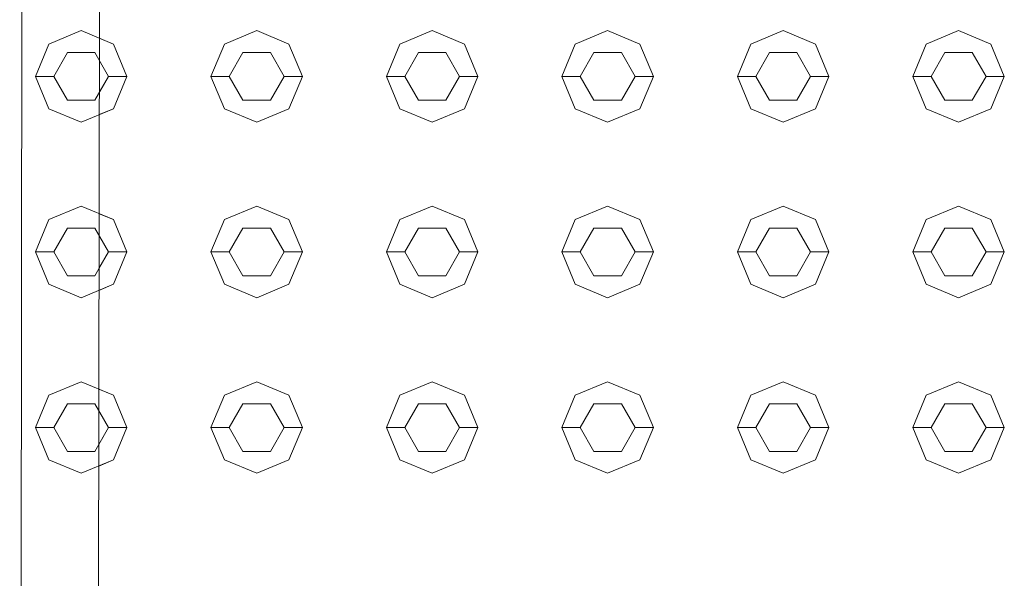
# Model space of a CAD drawing. Header units: millimetres. Extents: x 321 to 585, y -277 to 9.
# Tile 802 of 1056: x 344.364 to 344.903, y -16.035 to -15.73. Entities that reach past the tile are written whole.
import ezdxf

# ---------------------------------------------------------------- set-up
doc = ezdxf.new("R2010")
doc.units = ezdxf.units.MM
doc.header["$MEASUREMENT"] = 0
doc.layers.add('IFC-Elemento construtivo genérico-Contorno', color=253, linetype='Continuous', lineweight=5)
doc.layers.add('IFC-Porta-Contorno', color=142, linetype='Continuous', lineweight=5)

msp = doc.modelspace()

# ---------------------------------------------------------------- linework, layer by layer
at = {"layer": 'IFC-Elemento construtivo genérico-Contorno', "lineweight": 5}
for p, q in [((344.38007, -15.74309), (344.39775, -15.73576)), ((344.39775, -15.73576), (344.41543, -15.74309)), ((344.47607, -15.74309), (344.49375, -15.73576)), ((344.47607, -15.74309), (344.49375, -15.73576)), ((344.49375, -15.73576), (344.51143, -15.74309)), ((344.49375, -15.73576), (344.51143, -15.74309)), ((344.57207, -15.74309), (344.58975, -15.73576)), ((344.57207, -15.74309), (344.58975, -15.73576)), ((344.58975, -15.73576), (344.60743, -15.74309)), ((344.58975, -15.73576), (344.60743, -15.74309)), ((344.66807, -15.74309), (344.68575, -15.73576)), ((344.66807, -15.74309), (344.68575, -15.73576)), ((344.68575, -15.73576), (344.70343, -15.74309)), ((344.68575, -15.73576), (344.70343, -15.74309)), ((344.76407, -15.74309), (344.78175, -15.73576)), ((344.76407, -15.74309), (344.78175, -15.73576)), ((344.78175, -15.73576), (344.79943, -15.74309)), ((344.78175, -15.73576), (344.79943, -15.74309)), ((344.86007, -15.74309), (344.87775, -15.73576)), ((344.86007, -15.74309), (344.87775, -15.73576)), ((344.87775, -15.73576), (344.89543, -15.74309)), ((344.87775, -15.73576), (344.89543, -15.74309)), ((344.37275, -15.76076), (344.38007, -15.74309)), ((344.40766, -15.73987), (344.41543, -15.74309)), ((344.41543, -15.74309), (344.42275, -15.76076)), ((344.41543, -15.74309), (344.42275, -15.76076)), ((344.46875, -15.76076), (344.47607, -15.74309)), ((344.46875, -15.76076), (344.47607, -15.74309)), ((344.51143, -15.74309), (344.51875, -15.76076)), ((344.51143, -15.74309), (344.51875, -15.76076)), ((344.56475, -15.76076), (344.57207, -15.74309)), ((344.56475, -15.76076), (344.57207, -15.74309)), ((344.60743, -15.74309), (344.61475, -15.76076)), ((344.60743, -15.74309), (344.61475, -15.76076)), ((344.66075, -15.76076), (344.66807, -15.74309)), ((344.66075, -15.76076), (344.66807, -15.74309)), ((344.70343, -15.74309), (344.71075, -15.76076)), ((344.70343, -15.74309), (344.71075, -15.76076)), ((344.75675, -15.76076), (344.76407, -15.74309)), ((344.75675, -15.76076), (344.76407, -15.74309)), ((344.79943, -15.74309), (344.80675, -15.76076)), ((344.79943, -15.74309), (344.80675, -15.76076)), ((344.85275, -15.76076), (344.86007, -15.74309)), ((344.85275, -15.76076), (344.86007, -15.74309)), ((344.89543, -15.74309), (344.90275, -15.76076)), ((344.89543, -15.74309), (344.90275, -15.76076)), ((344.38275, -15.76076), (344.39025, -15.74778)), ((344.39025, -15.74778), (344.40525, -15.74778)), ((344.40525, -15.74778), (344.41275, -15.76076)), ((344.47875, -15.76076), (344.48625, -15.74778)), ((344.47875, -15.76076), (344.48625, -15.74778)), ((344.48625, -15.74778), (344.50125, -15.74778)), ((344.48625, -15.74778), (344.50125, -15.74778)), ((344.50125, -15.74778), (344.50875, -15.76076)), ((344.50125, -15.74778), (344.50875, -15.76076)), ((344.57475, -15.76076), (344.58225, -15.74778)), ((344.57475, -15.76076), (344.58225, -15.74778)), ((344.58225, -15.74778), (344.59725, -15.74778)), ((344.58225, -15.74778), (344.59725, -15.74778)), ((344.59725, -15.74778), (344.60475, -15.76076)), ((344.59725, -15.74778), (344.60475, -15.76076)), ((344.67075, -15.76076), (344.67825, -15.74778)), ((344.67075, -15.76076), (344.67825, -15.74778)), ((344.67825, -15.74778), (344.69325, -15.74778)), ((344.67825, -15.74778), (344.69325, -15.74778)), ((344.69325, -15.74778), (344.70075, -15.76076)), ((344.69325, -15.74778), (344.70075, -15.76076)), ((344.76675, -15.76076), (344.77425, -15.74778)), ((344.76675, -15.76076), (344.77425, -15.74778)), ((344.77425, -15.74778), (344.78925, -15.74778)), ((344.77425, -15.74778), (344.78925, -15.74778)), ((344.78925, -15.74778), (344.79675, -15.76076)), ((344.78925, -15.74778), (344.79675, -15.76076)), ((344.86275, -15.76076), (344.87025, -15.74778)), ((344.86275, -15.76076), (344.87025, -15.74778)), ((344.87025, -15.74778), (344.88525, -15.74778)), ((344.87025, -15.74778), (344.88525, -15.74778)), ((344.88525, -15.74778), (344.89275, -15.76076)), ((344.88525, -15.74778), (344.89275, -15.76076)), ((344.40764, -15.75192), (344.41275, -15.76076)), ((344.37275, -15.76076), (344.38275, -15.76076)), ((344.37275, -15.76076), (344.38007, -15.77845)), ((344.38275, -15.76076), (344.39025, -15.77376)), ((344.40525, -15.77376), (344.41275, -15.76076)), ((344.40762, -15.76965), (344.41275, -15.76076)), ((344.41275, -15.76076), (344.42275, -15.76076)), ((344.41275, -15.76076), (344.42275, -15.76076)), ((344.41543, -15.77845), (344.42275, -15.76076)), ((344.41543, -15.77845), (344.42275, -15.76076)), ((344.46875, -15.76076), (344.47875, -15.76076)), ((344.46875, -15.76076), (344.47607, -15.77845)), ((344.46875, -15.76076), (344.47875, -15.76076)), ((344.46875, -15.76076), (344.47607, -15.77845)), ((344.47875, -15.76076), (344.48625, -15.77376)), ((344.47875, -15.76076), (344.48625, -15.77376)), ((344.50125, -15.77376), (344.50875, -15.76076)), ((344.50125, -15.77376), (344.50875, -15.76076)), ((344.50875, -15.76076), (344.51875, -15.76076)), ((344.50875, -15.76076), (344.51875, -15.76076)), ((344.51143, -15.77845), (344.51875, -15.76076)), ((344.51143, -15.77845), (344.51875, -15.76076)), ((344.56475, -15.76076), (344.57475, -15.76076)), ((344.56475, -15.76076), (344.57207, -15.77845)), ((344.56475, -15.76076), (344.57475, -15.76076)), ((344.56475, -15.76076), (344.57207, -15.77845)), ((344.57475, -15.76076), (344.58225, -15.77376)), ((344.57475, -15.76076), (344.58225, -15.77376)), ((344.59725, -15.77376), (344.60475, -15.76076)), ((344.59725, -15.77376), (344.60475, -15.76076)), ((344.60475, -15.76076), (344.61475, -15.76076)), ((344.60475, -15.76076), (344.61475, -15.76076)), ((344.60743, -15.77845), (344.61475, -15.76076)), ((344.60743, -15.77845), (344.61475, -15.76076)), ((344.66075, -15.76076), (344.67075, -15.76076)), ((344.66075, -15.76076), (344.66807, -15.77845)), ((344.66075, -15.76076), (344.67075, -15.76076)), ((344.66075, -15.76076), (344.66807, -15.77845)), ((344.67075, -15.76076), (344.67825, -15.77376)), ((344.67075, -15.76076), (344.67825, -15.77376)), ((344.69325, -15.77376), (344.70075, -15.76076)), ((344.69325, -15.77376), (344.70075, -15.76076)), ((344.70075, -15.76076), (344.71075, -15.76076)), ((344.70075, -15.76076), (344.71075, -15.76076)), ((344.70343, -15.77845), (344.71075, -15.76076)), ((344.70343, -15.77845), (344.71075, -15.76076)), ((344.75675, -15.76076), (344.76675, -15.76076)), ((344.75675, -15.76076), (344.76407, -15.77845)), ((344.75675, -15.76076), (344.76675, -15.76076)), ((344.75675, -15.76076), (344.76407, -15.77845)), ((344.76675, -15.76076), (344.77425, -15.77376)), ((344.76675, -15.76076), (344.77425, -15.77376)), ((344.78925, -15.77376), (344.79675, -15.76076)), ((344.78925, -15.77376), (344.79675, -15.76076)), ((344.79675, -15.76076), (344.80675, -15.76076)), ((344.79675, -15.76076), (344.80675, -15.76076)), ((344.79943, -15.77845), (344.80675, -15.76076)), ((344.79943, -15.77845), (344.80675, -15.76076)), ((344.85275, -15.76076), (344.86275, -15.76076)), ((344.85275, -15.76076), (344.86007, -15.77845)), ((344.85275, -15.76076), (344.86275, -15.76076)), ((344.85275, -15.76076), (344.86007, -15.77845)), ((344.86275, -15.76076), (344.87025, -15.77376)), ((344.86275, -15.76076), (344.87025, -15.77376)), ((344.88525, -15.77376), (344.89275, -15.76076)), ((344.88525, -15.77376), (344.89275, -15.76076)), ((344.89275, -15.76076), (344.90275, -15.76076)), ((344.89275, -15.76076), (344.90275, -15.76076)), ((344.89543, -15.77845), (344.90275, -15.76076)), ((344.89543, -15.77845), (344.90275, -15.76076)), ((344.39025, -15.77376), (344.40525, -15.77376)), ((344.48625, -15.77376), (344.50125, -15.77376)), ((344.48625, -15.77376), (344.50125, -15.77376)), ((344.58225, -15.77376), (344.59725, -15.77376)), ((344.58225, -15.77376), (344.59725, -15.77376)), ((344.67825, -15.77376), (344.69325, -15.77376)), ((344.67825, -15.77376), (344.69325, -15.77376)), ((344.77425, -15.77376), (344.78925, -15.77376)), ((344.77425, -15.77376), (344.78925, -15.77376)), ((344.87025, -15.77376), (344.88525, -15.77376)), ((344.87025, -15.77376), (344.88525, -15.77376)), ((344.38007, -15.77845), (344.39775, -15.78576)), ((344.39775, -15.78576), (344.41543, -15.77845)), ((344.4076, -15.78169), (344.41543, -15.77845)), ((344.47607, -15.77845), (344.49375, -15.78576)), ((344.47607, -15.77845), (344.49375, -15.78576)), ((344.49375, -15.78576), (344.51143, -15.77845)), ((344.49375, -15.78576), (344.51143, -15.77845)), ((344.57207, -15.77845), (344.58975, -15.78576)), ((344.57207, -15.77845), (344.58975, -15.78576)), ((344.58975, -15.78576), (344.60743, -15.77845)), ((344.58975, -15.78576), (344.60743, -15.77845)), ((344.66807, -15.77845), (344.68575, -15.78576)), ((344.66807, -15.77845), (344.68575, -15.78576)), ((344.68575, -15.78576), (344.70343, -15.77845)), ((344.68575, -15.78576), (344.70343, -15.77845)), ((344.76407, -15.77845), (344.78175, -15.78576)), ((344.76407, -15.77845), (344.78175, -15.78576)), ((344.78175, -15.78576), (344.79943, -15.77845)), ((344.78175, -15.78576), (344.79943, -15.77845)), ((344.86007, -15.77845), (344.87775, -15.78576)), ((344.86007, -15.77845), (344.87775, -15.78576)), ((344.87775, -15.78576), (344.89543, -15.77845)), ((344.87775, -15.78576), (344.89543, -15.77845)), ((344.38007, -15.83909), (344.39775, -15.83177)), ((344.39775, -15.83177), (344.41543, -15.83909)), ((344.40753, -15.83582), (344.41543, -15.83909)), ((344.47607, -15.83909), (344.49375, -15.83177)), ((344.47607, -15.83909), (344.49375, -15.83177)), ((344.49375, -15.83177), (344.51143, -15.83909)), ((344.49375, -15.83177), (344.51143, -15.83909)), ((344.57207, -15.83909), (344.58975, -15.83177)), ((344.57207, -15.83909), (344.58975, -15.83177)), ((344.58975, -15.83177), (344.60743, -15.83909)), ((344.58975, -15.83177), (344.60743, -15.83909)), ((344.66807, -15.83909), (344.68575, -15.83177)), ((344.66807, -15.83909), (344.68575, -15.83177)), ((344.68575, -15.83177), (344.70343, -15.83909)), ((344.68575, -15.83177), (344.70343, -15.83909)), ((344.76407, -15.83909), (344.78175, -15.83177)), ((344.76407, -15.83909), (344.78175, -15.83177)), ((344.78175, -15.83177), (344.79943, -15.83909)), ((344.78175, -15.83177), (344.79943, -15.83909)), ((344.86007, -15.83909), (344.87775, -15.83177)), ((344.86007, -15.83909), (344.87775, -15.83177)), ((344.87775, -15.83177), (344.89543, -15.83909)), ((344.87775, -15.83177), (344.89543, -15.83909)), ((344.37275, -15.85677), (344.38007, -15.83909)), ((344.41543, -15.83909), (344.42275, -15.85677)), ((344.41543, -15.83909), (344.42275, -15.85677)), ((344.46875, -15.85677), (344.47607, -15.83909)), ((344.46875, -15.85677), (344.47607, -15.83909)), ((344.51143, -15.83909), (344.51875, -15.85677)), ((344.51143, -15.83909), (344.51875, -15.85677)), ((344.56475, -15.85677), (344.57207, -15.83909)), ((344.56475, -15.85677), (344.57207, -15.83909)), ((344.60743, -15.83909), (344.61475, -15.85677)), ((344.60743, -15.83909), (344.61475, -15.85677)), ((344.66075, -15.85677), (344.66807, -15.83909)), ((344.66075, -15.85677), (344.66807, -15.83909)), ((344.70343, -15.83909), (344.71075, -15.85677)), ((344.70343, -15.83909), (344.71075, -15.85677)), ((344.75675, -15.85677), (344.76407, -15.83909)), ((344.75675, -15.85677), (344.76407, -15.83909)), ((344.79943, -15.83909), (344.80675, -15.85677)), ((344.79943, -15.83909), (344.80675, -15.85677)), ((344.85275, -15.85677), (344.86007, -15.83909)), ((344.85275, -15.85677), (344.86007, -15.83909)), ((344.89543, -15.83909), (344.90275, -15.85677)), ((344.89543, -15.83909), (344.90275, -15.85677)), ((344.38275, -15.85677), (344.39025, -15.84378)), ((344.39025, -15.84378), (344.40525, -15.84378)), ((344.40525, -15.84378), (344.41275, -15.85677)), ((344.47875, -15.85677), (344.48625, -15.84378)), ((344.47875, -15.85677), (344.48625, -15.84378)), ((344.48625, -15.84378), (344.50125, -15.84378)), ((344.48625, -15.84378), (344.50125, -15.84378)), ((344.50125, -15.84378), (344.50875, -15.85677)), ((344.50125, -15.84378), (344.50875, -15.85677)), ((344.57475, -15.85677), (344.58225, -15.84378)), ((344.57475, -15.85677), (344.58225, -15.84378)), ((344.58225, -15.84378), (344.59725, -15.84378)), ((344.58225, -15.84378), (344.59725, -15.84378)), ((344.59725, -15.84378), (344.60475, -15.85677)), ((344.59725, -15.84378), (344.60475, -15.85677)), ((344.67075, -15.85677), (344.67825, -15.84378)), ((344.67075, -15.85677), (344.67825, -15.84378)), ((344.67825, -15.84378), (344.69325, -15.84378)), ((344.67825, -15.84378), (344.69325, -15.84378)), ((344.69325, -15.84378), (344.70075, -15.85677)), ((344.69325, -15.84378), (344.70075, -15.85677)), ((344.76675, -15.85677), (344.77425, -15.84378)), ((344.76675, -15.85677), (344.77425, -15.84378)), ((344.77425, -15.84378), (344.78925, -15.84378)), ((344.77425, -15.84378), (344.78925, -15.84378)), ((344.78925, -15.84378), (344.79675, -15.85677)), ((344.78925, -15.84378), (344.79675, -15.85677)), ((344.86275, -15.85677), (344.87025, -15.84378)), ((344.86275, -15.85677), (344.87025, -15.84378)), ((344.87025, -15.84378), (344.88525, -15.84378)), ((344.87025, -15.84378), (344.88525, -15.84378)), ((344.88525, -15.84378), (344.89275, -15.85677)), ((344.88525, -15.84378), (344.89275, -15.85677)), ((344.40752, -15.84771), (344.41275, -15.85677)), ((344.37275, -15.85677), (344.38275, -15.85677)), ((344.37275, -15.85677), (344.38007, -15.87445)), ((344.38275, -15.85677), (344.39025, -15.86976)), ((344.40525, -15.86976), (344.41275, -15.85677)), ((344.40749, -15.86587), (344.41275, -15.85677)), ((344.41275, -15.85677), (344.42275, -15.85677)), ((344.41275, -15.85677), (344.42275, -15.85677)), ((344.41543, -15.87445), (344.42275, -15.85677)), ((344.41543, -15.87445), (344.42275, -15.85677)), ((344.46875, -15.85677), (344.47875, -15.85677)), ((344.46875, -15.85677), (344.47607, -15.87445)), ((344.46875, -15.85677), (344.47875, -15.85677)), ((344.46875, -15.85677), (344.47607, -15.87445)), ((344.47875, -15.85677), (344.48625, -15.86976)), ((344.47875, -15.85677), (344.48625, -15.86976)), ((344.50125, -15.86976), (344.50875, -15.85677)), ((344.50125, -15.86976), (344.50875, -15.85677)), ((344.50875, -15.85677), (344.51875, -15.85677)), ((344.50875, -15.85677), (344.51875, -15.85677)), ((344.51143, -15.87445), (344.51875, -15.85677)), ((344.51143, -15.87445), (344.51875, -15.85677)), ((344.56475, -15.85677), (344.57475, -15.85677)), ((344.56475, -15.85677), (344.57207, -15.87445)), ((344.56475, -15.85677), (344.57475, -15.85677)), ((344.56475, -15.85677), (344.57207, -15.87445)), ((344.57475, -15.85677), (344.58225, -15.86976)), ((344.57475, -15.85677), (344.58225, -15.86976)), ((344.59725, -15.86976), (344.60475, -15.85677)), ((344.59725, -15.86976), (344.60475, -15.85677)), ((344.60475, -15.85677), (344.61475, -15.85677)), ((344.60475, -15.85677), (344.61475, -15.85677)), ((344.60743, -15.87445), (344.61475, -15.85677)), ((344.60743, -15.87445), (344.61475, -15.85677)), ((344.66075, -15.85677), (344.67075, -15.85677)), ((344.66075, -15.85677), (344.66807, -15.87445)), ((344.66075, -15.85677), (344.67075, -15.85677)), ((344.66075, -15.85677), (344.66807, -15.87445)), ((344.67075, -15.85677), (344.67825, -15.86976)), ((344.67075, -15.85677), (344.67825, -15.86976)), ((344.69325, -15.86976), (344.70075, -15.85677)), ((344.69325, -15.86976), (344.70075, -15.85677)), ((344.70075, -15.85677), (344.71075, -15.85677)), ((344.70075, -15.85677), (344.71075, -15.85677)), ((344.70343, -15.87445), (344.71075, -15.85677)), ((344.70343, -15.87445), (344.71075, -15.85677)), ((344.75675, -15.85677), (344.76675, -15.85677)), ((344.75675, -15.85677), (344.76407, -15.87445)), ((344.75675, -15.85677), (344.76675, -15.85677)), ((344.75675, -15.85677), (344.76407, -15.87445)), ((344.76675, -15.85677), (344.77425, -15.86976)), ((344.76675, -15.85677), (344.77425, -15.86976)), ((344.78925, -15.86976), (344.79675, -15.85677)), ((344.78925, -15.86976), (344.79675, -15.85677)), ((344.79675, -15.85677), (344.80675, -15.85677)), ((344.79675, -15.85677), (344.80675, -15.85677)), ((344.79943, -15.87445), (344.80675, -15.85677)), ((344.79943, -15.87445), (344.80675, -15.85677)), ((344.85275, -15.85677), (344.86275, -15.85677)), ((344.85275, -15.85677), (344.86007, -15.87445)), ((344.85275, -15.85677), (344.86275, -15.85677)), ((344.85275, -15.85677), (344.86007, -15.87445)), ((344.86275, -15.85677), (344.87025, -15.86976)), ((344.86275, -15.85677), (344.87025, -15.86976)), ((344.88525, -15.86976), (344.89275, -15.85677)), ((344.88525, -15.86976), (344.89275, -15.85677)), ((344.89275, -15.85677), (344.90275, -15.85677)), ((344.89275, -15.85677), (344.90275, -15.85677)), ((344.89543, -15.87445), (344.90275, -15.85677)), ((344.89543, -15.87445), (344.90275, -15.85677)), ((344.39025, -15.86976), (344.40525, -15.86976)), ((344.48625, -15.86976), (344.50125, -15.86976)), ((344.48625, -15.86976), (344.50125, -15.86976)), ((344.58225, -15.86976), (344.59725, -15.86976)), ((344.58225, -15.86976), (344.59725, -15.86976)), ((344.67825, -15.86976), (344.69325, -15.86976)), ((344.67825, -15.86976), (344.69325, -15.86976)), ((344.77425, -15.86976), (344.78925, -15.86976)), ((344.77425, -15.86976), (344.78925, -15.86976)), ((344.87025, -15.86976), (344.88525, -15.86976)), ((344.87025, -15.86976), (344.88525, -15.86976)), ((344.38007, -15.87445), (344.39775, -15.88177)), ((344.39775, -15.88177), (344.41543, -15.87445)), ((344.40748, -15.87774), (344.41543, -15.87445)), ((344.47607, -15.87445), (344.49375, -15.88177)), ((344.47607, -15.87445), (344.49375, -15.88177)), ((344.49375, -15.88177), (344.51143, -15.87445)), ((344.49375, -15.88177), (344.51143, -15.87445)), ((344.57207, -15.87445), (344.58975, -15.88177)), ((344.57207, -15.87445), (344.58975, -15.88177)), ((344.58975, -15.88177), (344.60743, -15.87445)), ((344.58975, -15.88177), (344.60743, -15.87445)), ((344.66807, -15.87445), (344.68575, -15.88177)), ((344.66807, -15.87445), (344.68575, -15.88177)), ((344.68575, -15.88177), (344.70343, -15.87445)), ((344.68575, -15.88177), (344.70343, -15.87445)), ((344.76407, -15.87445), (344.78175, -15.88177)), ((344.76407, -15.87445), (344.78175, -15.88177)), ((344.78175, -15.88177), (344.79943, -15.87445)), ((344.78175, -15.88177), (344.79943, -15.87445)), ((344.86007, -15.87445), (344.87775, -15.88177)), ((344.86007, -15.87445), (344.87775, -15.88177)), ((344.87775, -15.88177), (344.89543, -15.87445)), ((344.87775, -15.88177), (344.89543, -15.87445)), ((344.38007, -15.93509), (344.39775, -15.92777)), ((344.39775, -15.92777), (344.41543, -15.93509)), ((344.40741, -15.93177), (344.41543, -15.93509)), ((344.47607, -15.93509), (344.49375, -15.92777)), ((344.47607, -15.93509), (344.49375, -15.92777)), ((344.49375, -15.92777), (344.51143, -15.93509)), ((344.49375, -15.92777), (344.51143, -15.93509)), ((344.57207, -15.93509), (344.58975, -15.92777)), ((344.57207, -15.93509), (344.58975, -15.92777)), ((344.58975, -15.92777), (344.60743, -15.93509)), ((344.58975, -15.92777), (344.60743, -15.93509)), ((344.66807, -15.93509), (344.68575, -15.92777)), ((344.66807, -15.93509), (344.68575, -15.92777)), ((344.68575, -15.92777), (344.70343, -15.93509)), ((344.68575, -15.92777), (344.70343, -15.93509)), ((344.76407, -15.93509), (344.78175, -15.92777)), ((344.76407, -15.93509), (344.78175, -15.92777)), ((344.78175, -15.92777), (344.79943, -15.93509)), ((344.78175, -15.92777), (344.79943, -15.93509)), ((344.86007, -15.93509), (344.87775, -15.92777)), ((344.86007, -15.93509), (344.87775, -15.92777)), ((344.87775, -15.92777), (344.89543, -15.93509)), ((344.87775, -15.92777), (344.89543, -15.93509)), ((344.37275, -15.95277), (344.38007, -15.93509)), ((344.41543, -15.93509), (344.42275, -15.95277)), ((344.41543, -15.93509), (344.42275, -15.95277)), ((344.46875, -15.95277), (344.47607, -15.93509)), ((344.46875, -15.95277), (344.47607, -15.93509)), ((344.51143, -15.93509), (344.51875, -15.95277)), ((344.51143, -15.93509), (344.51875, -15.95277)), ((344.56475, -15.95277), (344.57207, -15.93509)), ((344.56475, -15.95277), (344.57207, -15.93509)), ((344.60743, -15.93509), (344.61475, -15.95277)), ((344.60743, -15.93509), (344.61475, -15.95277)), ((344.66075, -15.95277), (344.66807, -15.93509)), ((344.66075, -15.95277), (344.66807, -15.93509)), ((344.70343, -15.93509), (344.71075, -15.95277)), ((344.70343, -15.93509), (344.71075, -15.95277)), ((344.75675, -15.95277), (344.76407, -15.93509)), ((344.75675, -15.95277), (344.76407, -15.93509)), ((344.79943, -15.93509), (344.80675, -15.95277)), ((344.79943, -15.93509), (344.80675, -15.95277)), ((344.85275, -15.95277), (344.86007, -15.93509)), ((344.85275, -15.95277), (344.86007, -15.93509)), ((344.89543, -15.93509), (344.90275, -15.95277)), ((344.89543, -15.93509), (344.90275, -15.95277)), ((344.38275, -15.95277), (344.39025, -15.93978)), ((344.39025, -15.93978), (344.40525, -15.93978)), ((344.40525, -15.93978), (344.41275, -15.95277)), ((344.40739, -15.94349), (344.41275, -15.95277)), ((344.47875, -15.95277), (344.48625, -15.93978)), ((344.47875, -15.95277), (344.48625, -15.93978)), ((344.48625, -15.93978), (344.50125, -15.93978)), ((344.48625, -15.93978), (344.50125, -15.93978)), ((344.50125, -15.93978), (344.50875, -15.95277)), ((344.50125, -15.93978), (344.50875, -15.95277)), ((344.57475, -15.95277), (344.58225, -15.93978)), ((344.57475, -15.95277), (344.58225, -15.93978)), ((344.58225, -15.93978), (344.59725, -15.93978)), ((344.58225, -15.93978), (344.59725, -15.93978)), ((344.59725, -15.93978), (344.60475, -15.95277)), ((344.59725, -15.93978), (344.60475, -15.95277)), ((344.67075, -15.95277), (344.67825, -15.93978)), ((344.67075, -15.95277), (344.67825, -15.93978)), ((344.67825, -15.93978), (344.69325, -15.93978)), ((344.67825, -15.93978), (344.69325, -15.93978)), ((344.69325, -15.93978), (344.70075, -15.95277)), ((344.69325, -15.93978), (344.70075, -15.95277)), ((344.76675, -15.95277), (344.77425, -15.93978)), ((344.76675, -15.95277), (344.77425, -15.93978)), ((344.77425, -15.93978), (344.78925, -15.93978)), ((344.77425, -15.93978), (344.78925, -15.93978)), ((344.78925, -15.93978), (344.79675, -15.95277)), ((344.78925, -15.93978), (344.79675, -15.95277)), ((344.86275, -15.95277), (344.87025, -15.93978)), ((344.86275, -15.95277), (344.87025, -15.93978)), ((344.87025, -15.93978), (344.88525, -15.93978)), ((344.87025, -15.93978), (344.88525, -15.93978)), ((344.88525, -15.93978), (344.89275, -15.95277)), ((344.88525, -15.93978), (344.89275, -15.95277)), ((344.37275, -15.95277), (344.38275, -15.95277)), ((344.37275, -15.95277), (344.38007, -15.97044)), ((344.38275, -15.95277), (344.39025, -15.96575)), ((344.40525, -15.96575), (344.41275, -15.95277)), ((344.40737, -15.96208), (344.41275, -15.95277)), ((344.41275, -15.95277), (344.42275, -15.95277)), ((344.41275, -15.95277), (344.42275, -15.95277)), ((344.41543, -15.97044), (344.42275, -15.95277)), ((344.41543, -15.97044), (344.42275, -15.95277)), ((344.46875, -15.95277), (344.47875, -15.95277)), ((344.46875, -15.95277), (344.47607, -15.97044)), ((344.46875, -15.95277), (344.47875, -15.95277)), ((344.46875, -15.95277), (344.47607, -15.97044)), ((344.47875, -15.95277), (344.48625, -15.96575)), ((344.47875, -15.95277), (344.48625, -15.96575)), ((344.50125, -15.96575), (344.50875, -15.95277)), ((344.50125, -15.96575), (344.50875, -15.95277)), ((344.50875, -15.95277), (344.51875, -15.95277)), ((344.50875, -15.95277), (344.51875, -15.95277)), ((344.51143, -15.97044), (344.51875, -15.95277)), ((344.51143, -15.97044), (344.51875, -15.95277)), ((344.56475, -15.95277), (344.57475, -15.95277)), ((344.56475, -15.95277), (344.57207, -15.97044)), ((344.56475, -15.95277), (344.57475, -15.95277)), ((344.56475, -15.95277), (344.57207, -15.97044)), ((344.57475, -15.95277), (344.58225, -15.96575)), ((344.57475, -15.95277), (344.58225, -15.96575)), ((344.59725, -15.96575), (344.60475, -15.95277)), ((344.59725, -15.96575), (344.60475, -15.95277)), ((344.60475, -15.95277), (344.61475, -15.95277)), ((344.60475, -15.95277), (344.61475, -15.95277)), ((344.60743, -15.97044), (344.61475, -15.95277)), ((344.60743, -15.97044), (344.61475, -15.95277)), ((344.66075, -15.95277), (344.67075, -15.95277)), ((344.66075, -15.95277), (344.66807, -15.97044)), ((344.66075, -15.95277), (344.67075, -15.95277)), ((344.66075, -15.95277), (344.66807, -15.97044)), ((344.67075, -15.95277), (344.67825, -15.96575)), ((344.67075, -15.95277), (344.67825, -15.96575)), ((344.69325, -15.96575), (344.70075, -15.95277)), ((344.69325, -15.96575), (344.70075, -15.95277)), ((344.70075, -15.95277), (344.71075, -15.95277)), ((344.70075, -15.95277), (344.71075, -15.95277)), ((344.70343, -15.97044), (344.71075, -15.95277)), ((344.70343, -15.97044), (344.71075, -15.95277)), ((344.75675, -15.95277), (344.76675, -15.95277)), ((344.75675, -15.95277), (344.76407, -15.97044)), ((344.75675, -15.95277), (344.76675, -15.95277)), ((344.75675, -15.95277), (344.76407, -15.97044)), ((344.76675, -15.95277), (344.77425, -15.96575)), ((344.76675, -15.95277), (344.77425, -15.96575)), ((344.78925, -15.96575), (344.79675, -15.95277)), ((344.78925, -15.96575), (344.79675, -15.95277)), ((344.79675, -15.95277), (344.80675, -15.95277)), ((344.79675, -15.95277), (344.80675, -15.95277)), ((344.79943, -15.97044), (344.80675, -15.95277)), ((344.79943, -15.97044), (344.80675, -15.95277)), ((344.85275, -15.95277), (344.86275, -15.95277)), ((344.85275, -15.95277), (344.86007, -15.97044)), ((344.85275, -15.95277), (344.86275, -15.95277)), ((344.85275, -15.95277), (344.86007, -15.97044)), ((344.86275, -15.95277), (344.87025, -15.96575)), ((344.86275, -15.95277), (344.87025, -15.96575)), ((344.88525, -15.96575), (344.89275, -15.95277)), ((344.88525, -15.96575), (344.89275, -15.95277)), ((344.89275, -15.95277), (344.90275, -15.95277)), ((344.89275, -15.95277), (344.90275, -15.95277)), ((344.89543, -15.97044), (344.90275, -15.95277)), ((344.89543, -15.97044), (344.90275, -15.95277)), ((344.38007, -15.97044), (344.39775, -15.97777)), ((344.39025, -15.96575), (344.40525, -15.96575)), ((344.39775, -15.97777), (344.41543, -15.97044)), ((344.40735, -15.97379), (344.41543, -15.97044)), ((344.47607, -15.97044), (344.49375, -15.97777)), ((344.47607, -15.97044), (344.49375, -15.97777)), ((344.48625, -15.96575), (344.50125, -15.96575)), ((344.48625, -15.96575), (344.50125, -15.96575)), ((344.49375, -15.97777), (344.51143, -15.97044)), ((344.49375, -15.97777), (344.51143, -15.97044)), ((344.57207, -15.97044), (344.58975, -15.97777)), ((344.57207, -15.97044), (344.58975, -15.97777)), ((344.58225, -15.96575), (344.59725, -15.96575)), ((344.58225, -15.96575), (344.59725, -15.96575)), ((344.58975, -15.97777), (344.60743, -15.97044)), ((344.58975, -15.97777), (344.60743, -15.97044)), ((344.66807, -15.97044), (344.68575, -15.97777)), ((344.66807, -15.97044), (344.68575, -15.97777)), ((344.67825, -15.96575), (344.69325, -15.96575)), ((344.67825, -15.96575), (344.69325, -15.96575)), ((344.68575, -15.97777), (344.70343, -15.97044)), ((344.68575, -15.97777), (344.70343, -15.97044)), ((344.76407, -15.97044), (344.78175, -15.97777)), ((344.76407, -15.97044), (344.78175, -15.97777)), ((344.77425, -15.96575), (344.78925, -15.96575)), ((344.77425, -15.96575), (344.78925, -15.96575)), ((344.78175, -15.97777), (344.79943, -15.97044)), ((344.78175, -15.97777), (344.79943, -15.97044)), ((344.86007, -15.97044), (344.87775, -15.97777)), ((344.86007, -15.97044), (344.87775, -15.97777)), ((344.87025, -15.96575), (344.88525, -15.96575)), ((344.87025, -15.96575), (344.88525, -15.96575)), ((344.87775, -15.97777), (344.89543, -15.97044)), ((344.87775, -15.97777), (344.89543, -15.97044))]:
    msp.add_line(p, q, dxfattribs=at)
at = {"layer": 'IFC-Porta-Contorno', "color": 7, "lineweight": 5}
for p, q in [((344.40677, -16.42263), (344.40805, -15.43684)), ((344.36411, -16.68268), (344.36539, -15.6969))]:
    msp.add_line(p, q, dxfattribs=at)

doc.saveas('drawing.dxf')
